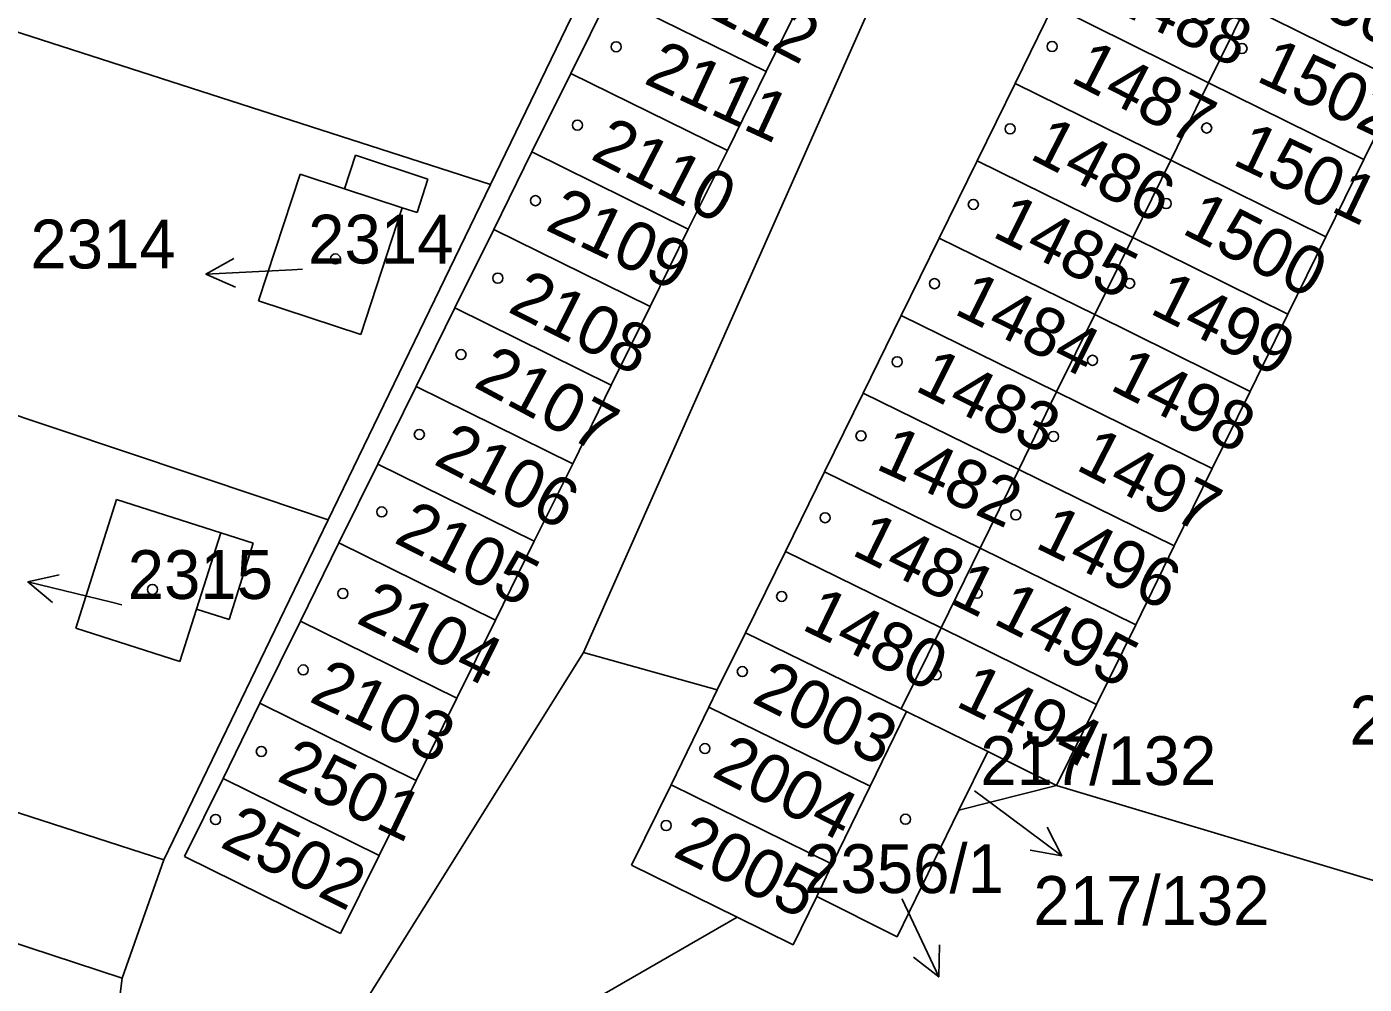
# Model space of a CAD drawing. Extents: x -735249 to -729401, y -1124843 to -1121828.
# Drawn here: x -733460.23 to -733413.69, y -1123153.35 to -1123120 of the extents above; entities that cross this region are included whole.
import ezdxf

# ---------------------------------------------------------------- set-up
doc = ezdxf.new("R2010")
doc.units = 0
for name, color, linetype in [('Vrstva 1', 7, 'Continuous'), ('Vrstva 16', 7, 'Continuous'), ('Vrstva 18', 7, 'Continuous'), ('Vrstva 19', 7, 'Continuous'), ('Vrstva 25', 7, 'Continuous'), ('Vrstva 4', 7, 'Continuous')]:
    doc.layers.add(name, color=color, linetype=linetype)

msp = doc.modelspace()

# ---------------------------------------------------------------- linework, layer by layer
at = {"layer": 'Vrstva 1'}
for points in [[(-733440.86, -1123141.79), (-733422.59, -1123100.61)], [(-733444.09, -1123125.5), (-733438.65, -1123114.24)], [(-733477.12, -1123114.84), (-733444.09, -1123125.5)], [(-733439.94, -1123118.88), (-733441.3, -1123121.63)], [(-733439.94, -1123118.88), (-733434.5, -1123121.56)], [(-733433.17, -1123118.87), (-733434.5, -1123121.56)], [(-733424.51, -1123119.28), (-733425.83, -1123121.98)], [(-733424.51, -1123119.28), (-733419.1, -1123121.96)], [(-733419.1, -1123121.96), (-733417.78, -1123119.27)], [(-733417.78, -1123119.27), (-733412.38, -1123121.94)], [(-733441.3, -1123121.63), (-733442.65, -1123124.36)], [(-733441.3, -1123121.63), (-733435.85, -1123124.31)], [(-733434.5, -1123121.56), (-733435.85, -1123124.31)], [(-733412.38, -1123121.94), (-733413.7, -1123124.63)], [(-733425.83, -1123121.98), (-733427.16, -1123124.67)], [(-733425.83, -1123121.98), (-733420.42, -1123124.65)], [(-733420.42, -1123124.65), (-733419.1, -1123121.96)], [(-733419.1, -1123121.96), (-733413.7, -1123124.63)], [(-733449.18, -1123125.65), (-733448.79, -1123124.48)], [(-733448.79, -1123124.48), (-733446.27, -1123125.31)], [(-733442.65, -1123124.36), (-733443.98, -1123127.06)], [(-733442.65, -1123124.36), (-733437.21, -1123127.05)], [(-733435.85, -1123124.31), (-733437.21, -1123127.05)], [(-733427.16, -1123124.67), (-733428.48, -1123127.37)], [(-733427.16, -1123124.67), (-733421.74, -1123127.34)], [(-733421.74, -1123127.34), (-733420.42, -1123124.65)], [(-733420.42, -1123124.65), (-733415.02, -1123127.32)], [(-733413.7, -1123124.63), (-733415.02, -1123127.32)], [(-733452.17, -1123129.55), (-733450.72, -1123125.14)], [(-733450.72, -1123125.14), (-733449.18, -1123125.65)], [(-733444.09, -1123125.5), (-733449.74, -1123137.18)], [(-733446.27, -1123125.31), (-733446.65, -1123126.47)], [(-733447.17, -1123126.31), (-733448.61, -1123130.72)], [(-733446.65, -1123126.47), (-733447.17, -1123126.31)], [(-733452.02, -1123136.41), (-733480.67, -1123126.81)], [(-733443.98, -1123127.06), (-733445.33, -1123129.79)], [(-733443.98, -1123127.06), (-733438.54, -1123129.75)], [(-733437.21, -1123127.05), (-733438.54, -1123129.75)], [(-733428.48, -1123127.37), (-733429.8, -1123130.06)], [(-733428.48, -1123127.37), (-733423.06, -1123130.03)], [(-733423.06, -1123130.03), (-733421.74, -1123127.34)], [(-733421.74, -1123127.34), (-733416.34, -1123130.01)], [(-733416.34, -1123130.01), (-733415.02, -1123127.32)], [(-733448.61, -1123130.72), (-733452.17, -1123129.55)], [(-733445.33, -1123129.79), (-733446.68, -1123132.53)], [(-733445.33, -1123129.79), (-733439.89, -1123132.48)], [(-733439.89, -1123132.48), (-733438.54, -1123129.75)], [(-733429.8, -1123130.06), (-733431.12, -1123132.76)], [(-733429.8, -1123130.06), (-733424.39, -1123132.72)], [(-733424.39, -1123132.72), (-733423.06, -1123130.03)], [(-733423.06, -1123130.03), (-733417.66, -1123132.7)], [(-733417.66, -1123132.7), (-733416.34, -1123130.01)], [(-733446.68, -1123132.53), (-733448.01, -1123135.24)], [(-733446.68, -1123132.53), (-733441.23, -1123135.22)], [(-733441.23, -1123135.22), (-733439.89, -1123132.48)], [(-733431.12, -1123132.76), (-733432.47, -1123135.5)], [(-733431.12, -1123132.76), (-733425.71, -1123135.42)], [(-733425.71, -1123135.42), (-733424.39, -1123132.72)], [(-733424.39, -1123132.72), (-733418.98, -1123135.39)], [(-733418.98, -1123135.39), (-733417.66, -1123132.7)], [(-733448.01, -1123135.24), (-733449.37, -1123137.98)], [(-733448.01, -1123135.24), (-733442.57, -1123137.92)], [(-733442.57, -1123137.92), (-733441.23, -1123135.22)], [(-733427.05, -1123138.16), (-733425.71, -1123135.42)], [(-733425.71, -1123135.42), (-733420.3, -1123138.08)], [(-733420.3, -1123138.08), (-733418.98, -1123135.39)], [(-733432.47, -1123135.5), (-733433.83, -1123138.28)], [(-733432.47, -1123135.5), (-733427.05, -1123138.16)], [(-733458.53, -1123140.95), (-733457.11, -1123136.47)], [(-733457.11, -1123136.47), (-733453.48, -1123137.63)], [(-733449.74, -1123137.18), (-733452.02, -1123136.41)], [(-733455.46, -1123149.01), (-733449.74, -1123137.18)], [(-733453.48, -1123137.63), (-733452.35, -1123137.99)], [(-733452.35, -1123137.99), (-733453.19, -1123140.65)], [(-733449.37, -1123137.98), (-733450.71, -1123140.7)], [(-733449.37, -1123137.98), (-733443.92, -1123140.67)], [(-733443.92, -1123140.67), (-733442.57, -1123137.92)], [(-733428.41, -1123140.93), (-733427.05, -1123138.16)], [(-733427.05, -1123138.16), (-733421.64, -1123140.83)], [(-733421.64, -1123140.83), (-733420.3, -1123138.08)], [(-733433.83, -1123138.28), (-733435.22, -1123141.11)], [(-733433.83, -1123138.28), (-733428.41, -1123140.93)], [(-733484.46, -1123139.63), (-733455.46, -1123149.01)], [(-733454.32, -1123140.29), (-733454.9, -1123142.11)], [(-733453.19, -1123140.65), (-733454.32, -1123140.29)], [(-733454.9, -1123142.11), (-733458.53, -1123140.95)], [(-733450.71, -1123140.7), (-733452.12, -1123143.56)], [(-733450.71, -1123140.7), (-733445.26, -1123143.38)], [(-733443.92, -1123140.67), (-733445.26, -1123143.38)], [(-733429.8, -1123143.76), (-733428.41, -1123140.93)], [(-733428.41, -1123140.93), (-733423, -1123143.6)], [(-733423, -1123143.6), (-733421.64, -1123140.83)], [(-733435.22, -1123141.11), (-733436.2, -1123143.1)], [(-733435.22, -1123141.11), (-733429.8, -1123143.76)], [(-733454.78, -1123164.07), (-733440.86, -1123141.79)], [(-733440.86, -1123141.79), (-733436.2, -1123143.1)], [(-733436.2, -1123143.1), (-733436.49, -1123143.7)], [(-733452.12, -1123143.56), (-733453.4, -1123146.18)], [(-733452.12, -1123143.56), (-733446.68, -1123146.25)], [(-733446.68, -1123146.25), (-733445.26, -1123143.38)], [(-733436.49, -1123143.7), (-733437.81, -1123146.4)], [(-733436.49, -1123143.7), (-733430.88, -1123146.45)], [(-733429.8, -1123143.76), (-733429.62, -1123143.85)], [(-733424.39, -1123146.42), (-733423, -1123143.6)], [(-733456.91, -1123153.14), (-733484.46, -1123144.08)], [(-733429.62, -1123143.85), (-733430.88, -1123146.45)], [(-733429.62, -1123143.85), (-733426.79, -1123145.24)], [(-733427.79, -1123147.28), (-733426.79, -1123145.24)], [(-733426.79, -1123145.24), (-733424.39, -1123146.42)], [(-733453.4, -1123146.18), (-733454.74, -1123148.9)], [(-733453.4, -1123146.18), (-733447.97, -1123148.86)], [(-733447.97, -1123148.86), (-733446.68, -1123146.25)], [(-733437.81, -1123146.4), (-733439.19, -1123149.2)], [(-733437.81, -1123146.4), (-733432.2, -1123149.17)], [(-733430.88, -1123146.45), (-733432.2, -1123149.17)], [(-733427.79, -1123147.28), (-733424.39, -1123146.42)], [(-733424.39, -1123146.42), (-733405.12, -1123152.21)], [(-733429.94, -1123151.69), (-733427.79, -1123147.28)], [(-733454.74, -1123148.9), (-733449.31, -1123151.58)], [(-733449.31, -1123151.58), (-733447.97, -1123148.86)], [(-733455.46, -1123149.01), (-733456.91, -1123153.14)], [(-733439.19, -1123149.2), (-733435.51, -1123151.01)], [(-733432.2, -1123149.17), (-733432.74, -1123150.29)], [(-733433.56, -1123151.97), (-733432.74, -1123150.29)], [(-733432.74, -1123150.29), (-733429.94, -1123151.69)], [(-733443.18, -1123155.43), (-733435.51, -1123151.01)], [(-733435.51, -1123151.01), (-733433.56, -1123151.97)], [(-733458.14, -1123162.82), (-733456.91, -1123153.14)]]:
    msp.add_lwpolyline(points, dxfattribs=at)
at = {"layer": 'Vrstva 16'}
for points in [[(-733450.64, -1123128.45), (-733451, -1123128.47)], [(-733456.92, -1123140.13), (-733457.28, -1123140.04)], [(-733427.25, -1123146.61), (-733426.62, -1123147.08)], [(-733429.78, -1123150.37), (-733429.77, -1123150.38)]]:
    msp.add_lwpolyline(points, dxfattribs=at)
at = {"layer": 'Vrstva 25'}
for points in [[(-733452.973, -1123129.067), (-733453.996, -1123128.616), (-733453.022, -1123128.069)], [(-733451, -1123128.47), (-733453.996, -1123128.616)], [(-733459.341, -1123140.055), (-733460.195, -1123139.335), (-733459.106, -1123139.084)], [(-733457.28, -1123140.04), (-733460.195, -1123139.335)], [(-733426.62, -1123147.08), (-733424.215, -1123148.872)], [(-733424.718, -1123147.874), (-733424.215, -1123148.872), (-733425.316, -1123148.676)], [(-733429.77, -1123150.38), (-733428.493, -1123153.094)], [(-733428.467, -1123151.976), (-733428.493, -1123153.094), (-733429.371, -1123152.402)]]:
    msp.add_lwpolyline(points, dxfattribs=at)
for centre in [(-733439.72, -1123120.7), (-733424.55, -1123120.69), (-733417.94, -1123120.76), (-733441.07, -1123123.43), (-733426.01, -1123123.56), (-733419.17, -1123123.53), (-733442.53, -1123126.06), (-733427.29, -1123126.19), (-733420.58, -1123126.16), (-733449.49, -1123128.09), (-733443.84, -1123128.76), (-733428.64, -1123128.95), (-733421.85, -1123128.94), (-733445.12, -1123131.42), (-733429.94, -1123131.67), (-733423.14, -1123131.62), (-733446.57, -1123134.2), (-733431.2, -1123134.25), (-733424.5, -1123134.27), (-733447.88, -1123136.9), (-733425.81, -1123137), (-733432.45, -1123137.1), (-733455.86, -1123139.6), (-733449.23, -1123139.74), (-733427.16, -1123139.73), (-733433.96, -1123139.84), (-733450.61, -1123142.4), (-733435.33, -1123142.46), (-733428.58, -1123142.57), (-733452.07, -1123145.24), (-733436.63, -1123145.14), (-733453.66, -1123147.61), (-733429.65, -1123147.6), (-733437.98, -1123147.82)]:
    msp.add_circle(centre, 0.175, dxfattribs=at)
at = {"layer": 'Vrstva 4'}
for points in [[(-733449.18, -1123125.65), (-733447.17, -1123126.31)], [(-733453.48, -1123137.63), (-733454.32, -1123140.29)]]:
    msp.add_lwpolyline(points, dxfattribs=at)

# ---------------------------------------------------------------- texts
at = {"layer": 'Vrstva 16'}
for s, p in [('2314', (-733460.106, -1123128.42)), ('215/23', (-733414.197, -1123145)), ('217/132', (-733425.2, -1123151.28))]:
    msp.add_text(s, height=1.7, dxfattribs=at).set_placement(p)
at = {"layer": 'Vrstva 18'}
msp.add_text('217/132', height=1.7, dxfattribs=at).set_placement((-733427.05, -1123146.41))
at = {"layer": 'Vrstva 19'}
for s, rotation, p in [('2112', 332.6026, (-733437.751, -1123119.015)), ('1488', 334.9027, (-733422.725, -1123119.304)), ('1503', 332.9026, (-733416.281, -1123119.034)), ('2111', 335.2027, (-733438.805, -1123121.953)), ('1487', 332.8026, (-733423.961, -1123121.904)), ('1502', 335.0027, (-733417.495, -1123121.874)), ('2110', 332.9026, (-733440.661, -1123124.584)), ('1486', 332.9026, (-733425.381, -1123124.574)), ('1501', 334.5027, (-733418.324, -1123124.776)), ('2109', 334.5027, (-733442.234, -1123127.056)), ('1485', 333.7027, (-733426.683, -1123127.29)), ('1500', 332.7026, (-733420.081, -1123127.175)), ('2108', 333.4027, (-733443.542, -1123129.911)), ('1484', 333.6027, (-733428.012, -1123129.98)), ('1499', 333.4027, (-733421.202, -1123129.961)), ('2107', 331.8026, (-733444.73, -1123132.519)), ('1483', 333.4027, (-733429.372, -1123132.651)), ('1498', 333.4027, (-733422.592, -1123132.621)), ('2106', 332.6026, (-733446.121, -1123135.215)), ('1482', 335.4027, (-733430.735, -1123135.382)), ('1497', 332.9026, (-733423.771, -1123135.404)), ('2105', 333.0026, (-733447.502, -1123137.943)), ('1481', 333.8027, (-733431.573, -1123138.369)), ('1496', 333.9027, (-733425.193, -1123138.119)), ('2104', 333.5027, (-733448.812, -1123140.741)), ('1495', 332.9026, (-733426.651, -1123140.764)), ('1480', 334.1027, (-733433.313, -1123140.968)), ('2103', 334.1027, (-733450.453, -1123143.478)), ('2003', 333.4027, (-733435.052, -1123143.511)), ('1494', 333.9027, (-733427.953, -1123143.639)), ('2004', 333.0026, (-733436.442, -1123146.083)), ('2501', 334.5027, (-733451.584, -1123146.236)), ('2502', 333.3027, (-733453.552, -1123148.542)), ('2005', 333.9027, (-733437.793, -1123148.869))]:
    msp.add_text(s, height=1.7, rotation=rotation, dxfattribs=at).set_placement(p)
for s, p in [('2314', (-733450.44, -1123128.25)), ('2315', (-733456.72, -1123139.93)), ('2356/1', (-733433.178, -1123150.17))]:
    msp.add_text(s, height=1.7, dxfattribs=at).set_placement(p)

doc.saveas('drawing.dxf')
